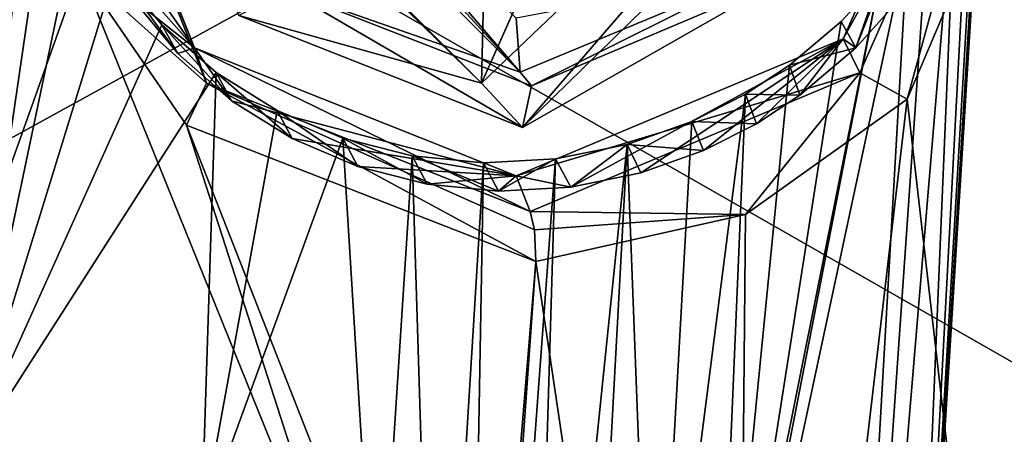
# Model space of a CAD drawing. Header units: millimetres. Extents: x -147 to 294, y -82 to 275.
# Tile 336 of 609: x 245.55 to 252.67, y 205.87 to 208.87. Entities that reach past the tile are written whole.
import ezdxf

# ---------------------------------------------------------------- set-up
doc = ezdxf.new("R2010")
doc.units = ezdxf.units.MM
doc.header["$LTSCALE"] = 67.506716
for name, color, linetype in [('1498', 7, 'CONTINUOUS'), ('1499', 7, 'CONTINUOUS'), ('1502', 7, 'CONTINUOUS'), ('1503', 7, 'CONTINUOUS'), ('1504', 7, 'CONTINUOUS'), ('1877', 7, 'CONTINUOUS'), ('1995', 7, 'CONTINUOUS'), ('2212', 7, 'CONTINUOUS'), ('2213', 7, 'CONTINUOUS'), ('2218', 7, 'CONTINUOUS'), ('2219', 7, 'CONTINUOUS'), ('2220', 7, 'CONTINUOUS'), ('2221', 7, 'CONTINUOUS'), ('755', 7, 'CONTINUOUS'), ('871', 7, 'CONTINUOUS')]:
    doc.layers.add(name, color=color, linetype=linetype)

msp = doc.modelspace()

# ---------------------------------------------------------------- linework, layer by layer
at = {"layer": '1498', "linetype": 'CONTINUOUS'}
for points in [[(248.8905, 208.4118, -16.286), (245.7846, 211.5258, -15.2188), (248.9331, 210.2412, -15.8557), (248.8905, 208.4118, -16.286)], [(252.1493, 211.5258, -15.889), (248.8905, 208.4118, -16.286), (250.2797, 211.5258, -15.6921), (252.1493, 211.5258, -15.889)], [(250.2797, 211.5258, -15.6921), (248.8905, 208.4118, -16.286), (249.8728, 210.6177, -15.8651), (250.2797, 211.5258, -15.6921)], [(249.8728, 210.6177, -15.8651), (248.8905, 208.4118, -16.286), (248.9331, 210.2412, -15.8557), (249.8728, 210.6177, -15.8651)]]:
    msp.add_3dface(points, dxfattribs=at)
at = {"layer": '1499', "linetype": 'CONTINUOUS'}
for points in [[(245.7846, 211.5258, -15.2188), (248.8905, 208.4118, -16.286), (246.3357, 210.9117, -12.6644), (245.7846, 211.5258, -15.2188)], [(248.8905, 208.4118, -16.286), (252.1493, 211.5258, -15.889), (249.1858, 208.0923, -13.8079), (248.8905, 208.4118, -16.286)], [(249.1858, 208.0923, -13.8079), (252.1493, 211.5258, -15.889), (252.1431, 210.9879, -13.6), (249.1858, 208.0923, -13.8079)], [(246.3357, 210.9117, -12.6644), (248.8905, 208.4118, -16.286), (247.137, 208.9011, -13.2797), (246.3357, 210.9117, -12.6644)], [(247.137, 208.9011, -13.2797), (248.8905, 208.4118, -16.286), (249.1858, 208.0923, -13.8079), (247.137, 208.9011, -13.2797)]]:
    msp.add_3dface(points, dxfattribs=at)
at = {"layer": '1502', "linetype": 'CONTINUOUS'}
for points in [[(249.1858, 208.0923, -13.8079), (252.1431, 210.9879, -13.6), (251.0419, 209.1514, -13.5043), (249.1858, 208.0923, -13.8079)], [(249.2513, 208.3934, -13.3739), (249.1858, 208.0923, -13.8079), (251.0419, 209.1514, -13.5043), (249.2513, 208.3934, -13.3739)], [(247.137, 208.9011, -13.2797), (249.1858, 208.0923, -13.8079), (247.4927, 209.0792, -12.9062), (247.137, 208.9011, -13.2797)], [(247.4927, 209.0792, -12.9062), (249.1858, 208.0923, -13.8079), (249.2513, 208.3934, -13.3739), (247.4927, 209.0792, -12.9062)]]:
    msp.add_3dface(points, dxfattribs=at)
at = {"layer": '1503', "linetype": 'CONTINUOUS'}
for points in [[(246.8264, 210.8325, -12.3674), (247.4927, 209.0792, -12.9062), (249.1704, 208.4925, -13.3351), (246.8264, 210.8325, -12.3674)], [(249.1704, 208.4925, -13.3351), (249.2513, 208.3934, -13.3739), (250.9014, 209.2138, -13.4632), (249.1704, 208.4925, -13.3351)], [(249.2513, 208.3934, -13.3739), (251.0419, 209.1514, -13.5043), (250.9014, 209.2138, -13.4632), (249.2513, 208.3934, -13.3739)], [(247.4927, 209.0792, -12.9062), (249.2513, 208.3934, -13.3739), (249.1704, 208.4925, -13.3351), (247.4927, 209.0792, -12.9062)]]:
    msp.add_3dface(points, dxfattribs=at)
at = {"layer": '1504', "linetype": 'CONTINUOUS'}
for points in [[(247.0183, 210.8485, -12.463), (249.1704, 208.4925, -13.3351), (247.1174, 210.8888, -12.6494), (247.0183, 210.8485, -12.463)], [(247.1174, 210.8888, -12.6494), (249.1704, 208.4925, -13.3351), (249.1411, 208.8828, -13.504), (247.1174, 210.8888, -12.6494)], [(246.8264, 210.8325, -12.3674), (249.1704, 208.4925, -13.3351), (247.0183, 210.8485, -12.463), (246.8264, 210.8325, -12.3674)], [(249.1704, 208.4925, -13.3351), (250.9014, 209.2138, -13.4632), (249.1411, 208.8828, -13.504), (249.1704, 208.4925, -13.3351)]]:
    msp.add_3dface(points, dxfattribs=at)
at = {"layer": '1877', "linetype": 'CONTINUOUS'}
for points in [[(253.7808, 211.3242, -15.1691), (254.9892, 211.35, -15.4074), (251.9603, 201.4692, -17.3495), (253.7808, 211.3242, -15.1691)], [(251.9603, 201.4692, -17.3495), (254.9892, 211.35, -15.4074), (254.9615, 203.6394, -17.3627), (251.9603, 201.4692, -17.3495)], [(252.5703, 211.2311, -14.9546), (253.7808, 211.3242, -15.1691), (251.9603, 201.4692, -17.3495), (252.5703, 211.2311, -14.9546)], [(252.5641, 211.1403, -14.9756), (252.5703, 211.2311, -14.9546), (251.9603, 201.4692, -17.3495), (252.5641, 211.1403, -14.9756)], [(243.5384, 211.175, -13.4477), (245.6649, 211.1958, -13.7613), (243.4132, 205.1258, -14.9502), (243.5384, 211.175, -13.4477)], [(243.4132, 205.1258, -14.9502), (245.6649, 211.1958, -13.7613), (245.1317, 205.6178, -15.0783), (243.4132, 205.1258, -14.9502)], [(245.6649, 211.1958, -13.7613), (245.6909, 210.6784, -13.8916), (245.1317, 205.6178, -15.0783), (245.6649, 211.1958, -13.7613)], [(252.5546, 211.0229, -15.0024), (252.5641, 211.1403, -14.9756), (251.9603, 201.4692, -17.3495), (252.5546, 211.0229, -15.0024)], [(252.535, 210.8714, -15.0357), (252.5546, 211.0229, -15.0024), (251.9603, 201.4692, -17.3495), (252.535, 210.8714, -15.0357)], [(252.4991, 210.6762, -15.0766), (252.535, 210.8714, -15.0357), (251.9603, 201.4692, -17.3495), (252.4991, 210.6762, -15.0766)], [(245.6909, 210.6784, -13.8916), (245.7977, 210.1707, -14.0329), (245.1317, 205.6178, -15.0783), (245.6909, 210.6784, -13.8916)], [(252.4362, 210.4243, -15.1264), (252.4991, 210.6762, -15.0766), (251.9603, 201.4692, -17.3495), (252.4362, 210.4243, -15.1264)], [(252.3239, 210.0987, -15.1851), (252.4362, 210.4243, -15.1264), (251.9603, 201.4692, -17.3495), (252.3239, 210.0987, -15.1851)], [(245.7977, 210.1707, -14.0329), (245.9845, 209.6854, -14.1819), (245.1317, 205.6178, -15.0783), (245.7977, 210.1707, -14.0329)], [(252.3239, 210.0987, -15.1851), (251.3209, 198.1115, -18.1516), (252.1235, 209.6816, -15.2501), (252.3239, 210.0987, -15.1851)], [(251.3209, 198.1115, -18.1516), (252.3239, 210.0987, -15.1851), (251.9603, 201.4692, -17.3495), (251.3209, 198.1115, -18.1516)], [(245.9845, 209.6854, -14.1819), (246.2475, 209.2354, -14.3351), (245.1317, 205.6178, -15.0783), (245.9845, 209.6854, -14.1819)], [(252.1235, 209.6816, -15.2501), (251.3209, 198.1115, -18.1516), (251.9703, 209.4334, -15.2826), (252.1235, 209.6816, -15.2501)], [(251.3209, 198.1115, -18.1516), (249.5639, 198.1829, -17.8104), (251.9703, 209.4334, -15.2826), (251.3209, 198.1115, -18.1516)], [(251.9703, 209.4334, -15.2826), (249.5639, 198.1829, -17.8104), (251.7646, 209.1583, -15.3122), (251.9703, 209.4334, -15.2826)], [(246.2475, 209.2354, -14.3351), (246.5807, 208.8328, -14.4887), (245.1317, 205.6178, -15.0783), (246.2475, 209.2354, -14.3351)], [(251.7646, 209.1583, -15.3122), (249.5639, 198.1829, -17.8104), (250.5737, 203.0306, -16.6714), (251.7646, 209.1583, -15.3122)], [(251.4879, 208.8587, -15.3351), (251.7646, 209.1583, -15.3122), (250.5737, 203.0306, -16.6714), (251.4879, 208.8587, -15.3351)], [(246.5807, 208.8328, -14.4887), (246.9736, 208.4898, -14.638), (245.1317, 205.6178, -15.0783), (246.5807, 208.8328, -14.4887)], [(251.115, 208.5432, -15.3448), (251.4879, 208.8587, -15.3351), (250.5737, 203.0306, -16.6714), (251.115, 208.5432, -15.3448)], [(250.7969, 208.3334, -15.3389), (251.115, 208.5432, -15.3448), (250.5737, 203.0306, -16.6714), (250.7969, 208.3334, -15.3389)], [(245.1317, 205.6178, -15.0783), (246.9736, 208.4898, -14.638), (246.8668, 205.2124, -15.4574), (245.1317, 205.6178, -15.0783)], [(246.9736, 208.4898, -14.638), (247.4139, 208.2149, -14.7793), (246.8668, 205.2124, -15.4574), (246.9736, 208.4898, -14.638)], [(250.4089, 208.1358, -15.3179), (250.7969, 208.3334, -15.3389), (250.1275, 203.1023, -16.5714), (250.4089, 208.1358, -15.3179)], [(250.1275, 203.1023, -16.5714), (250.7969, 208.3334, -15.3389), (250.5737, 203.0306, -16.6714), (250.1275, 203.1023, -16.5714)], [(247.4139, 208.2149, -14.7793), (247.8889, 208.0134, -14.9091), (246.8668, 205.2124, -15.4574), (247.4139, 208.2149, -14.7793)], [(249.9416, 207.9691, -15.2759), (250.4089, 208.1358, -15.3179), (250.1275, 203.1023, -16.5714), (249.9416, 207.9691, -15.2759)], [(246.8668, 205.2124, -15.4574), (247.8889, 208.0134, -14.9091), (248.1362, 203.9811, -15.9904), (246.8668, 205.2124, -15.4574)], [(247.8889, 208.0134, -14.9091), (248.3894, 207.8868, -15.0256), (248.1362, 203.9811, -15.9904), (247.8889, 208.0134, -14.9091)], [(249.4255, 207.8643, -15.2108), (249.9416, 207.9691, -15.2759), (249.218, 200.934, -16.9927), (249.4255, 207.8643, -15.2108)], [(249.218, 200.934, -16.9927), (249.9416, 207.9691, -15.2759), (249.6813, 203.1742, -16.4724), (249.218, 200.934, -16.9927)], [(249.6813, 203.1742, -16.4724), (249.9416, 207.9691, -15.2759), (250.1275, 203.1023, -16.5714), (249.6813, 203.1742, -16.4724)], [(248.3894, 207.8868, -15.0256), (248.5626, 202.2798, -16.5155), (248.1362, 203.9811, -15.9904), (248.3894, 207.8868, -15.0256)], [(248.3894, 207.8868, -15.0256), (248.9047, 207.8369, -15.1268), (248.5626, 202.2798, -16.5155), (248.3894, 207.8868, -15.0256)], [(248.9047, 207.8369, -15.1268), (248.7404, 198.6319, -17.541), (248.5626, 202.2798, -16.5155), (248.9047, 207.8369, -15.1268)], [(248.9047, 207.8369, -15.1268), (249.4255, 207.8643, -15.2108), (248.7404, 198.6319, -17.541), (248.9047, 207.8369, -15.1268)], [(248.7404, 198.6319, -17.541), (249.4255, 207.8643, -15.2108), (249.218, 200.934, -16.9927), (248.7404, 198.6319, -17.541)]]:
    msp.add_3dface(points, dxfattribs=at)
at = {"layer": '1995', "linetype": 'CONTINUOUS'}
for points in [[(253.0147, 210.7654, -12.7455), (251.9662, 208.2951, -13.1561), (252.9191, 199.9779, -15.5152), (253.0147, 210.7654, -12.7455)], [(245.7284, 210.6551, -11.5091), (241.0799, 210.6173, -10.859), (244.5331, 205.1454, -12.7095), (245.7284, 210.6551, -11.5091)], [(245.9902, 209.2283, -11.8995), (245.7284, 210.6551, -11.5091), (244.5331, 205.1454, -12.7095), (245.9902, 209.2283, -11.8995)], [(248.0011, 204.2514, -13.4879), (245.9902, 209.2283, -11.8995), (244.5331, 205.1454, -12.7095), (248.0011, 204.2514, -13.4879)], [(246.7597, 208.1084, -12.2993), (245.9902, 209.2283, -11.8995), (248.0011, 204.2514, -13.4879), (246.7597, 208.1084, -12.2993)], [(250.7977, 207.4616, -13.1503), (250.7056, 197.5463, -15.7704), (251.9662, 208.2951, -13.1561), (250.7977, 207.4616, -13.1503)], [(251.9662, 208.2951, -13.1561), (250.7056, 197.5463, -15.7704), (252.9191, 199.9779, -15.5152), (251.9662, 208.2951, -13.1561)], [(249.2829, 207.1224, -12.9675), (246.7597, 208.1084, -12.2993), (248.9103, 202.6233, -14.0706), (249.2829, 207.1224, -12.9675)], [(246.7597, 208.1084, -12.2993), (248.0011, 204.2514, -13.4879), (248.9103, 202.6233, -14.0706), (246.7597, 208.1084, -12.2993)], [(249.2829, 207.1224, -12.9675), (250.7056, 197.5463, -15.7704), (250.7977, 207.4616, -13.1503), (249.2829, 207.1224, -12.9675)], [(250.7056, 197.5463, -15.7704), (249.2829, 207.1224, -12.9675), (248.8288, 200.7644, -14.555), (250.7056, 197.5463, -15.7704)], [(248.8288, 200.7644, -14.555), (249.2829, 207.1224, -12.9675), (248.9103, 202.6233, -14.0706), (248.8288, 200.7644, -14.555)]]:
    msp.add_3dface(points, dxfattribs=at)
at = {"layer": '2212', "linetype": 'CONTINUOUS'}
for points in [[(251.9662, 208.2951, -13.1561), (252.6617, 210.8324, -12.9932), (251.6247, 208.4877, -13.3695), (251.9662, 208.2951, -13.1561)], [(251.9662, 208.2951, -13.1561), (253.0147, 210.7654, -12.7455), (252.6617, 210.8324, -12.9932), (251.9662, 208.2951, -13.1561)], [(249.2418, 207.4851, -13.1782), (250.7977, 207.4616, -13.1503), (251.6247, 208.4877, -13.3695), (249.2418, 207.4851, -13.1782)], [(250.7977, 207.4616, -13.1503), (251.9662, 208.2951, -13.1561), (251.6247, 208.4877, -13.3695), (250.7977, 207.4616, -13.1503)], [(249.2738, 207.3509, -13.0012), (250.7977, 207.4616, -13.1503), (249.2418, 207.4851, -13.1782), (249.2738, 207.3509, -13.0012)], [(249.2829, 207.1224, -12.9675), (250.7977, 207.4616, -13.1503), (249.2738, 207.3509, -13.0012), (249.2829, 207.1224, -12.9675)]]:
    msp.add_3dface(points, dxfattribs=at)
at = {"layer": '2213', "linetype": 'CONTINUOUS'}
for points in [[(245.9832, 210.7223, -11.8215), (245.9902, 209.2283, -11.8995), (246.9031, 208.4115, -12.5419), (245.9832, 210.7223, -11.8215)], [(245.9902, 209.2283, -11.8995), (246.7597, 208.1084, -12.2993), (246.9031, 208.4115, -12.5419), (245.9902, 209.2283, -11.8995)], [(246.7597, 208.1084, -12.2993), (249.2829, 207.1224, -12.9675), (246.9031, 208.4115, -12.5419), (246.7597, 208.1084, -12.2993)], [(249.2829, 207.1224, -12.9675), (249.2738, 207.3509, -13.0012), (246.9031, 208.4115, -12.5419), (249.2829, 207.1224, -12.9675)], [(249.2738, 207.3509, -13.0012), (249.2418, 207.4851, -13.1782), (246.9031, 208.4115, -12.5419), (249.2738, 207.3509, -13.0012)]]:
    msp.add_3dface(points, dxfattribs=at)
at = {"layer": '2218', "linetype": 'CONTINUOUS'}
for points in [[(252.6617, 210.8324, -12.9932), (252.536, 211.0609, -13.9427), (251.5039, 208.7315, -14.3224), (252.6617, 210.8324, -12.9932)], [(251.6247, 208.4877, -13.3695), (252.6617, 210.8324, -12.9932), (251.5039, 208.7315, -14.3224), (251.6247, 208.4877, -13.3695)], [(249.1399, 207.7421, -14.1457), (251.6247, 208.4877, -13.3695), (251.5039, 208.7315, -14.3224), (249.1399, 207.7421, -14.1457)], [(249.2418, 207.4851, -13.1782), (251.6247, 208.4877, -13.3695), (249.1399, 207.7421, -14.1457), (249.2418, 207.4851, -13.1782)]]:
    msp.add_3dface(points, dxfattribs=at)
at = {"layer": '2219', "linetype": 'CONTINUOUS'}
for points in [[(251.5039, 208.7315, -14.3224), (252.536, 211.0609, -13.9427), (251.5948, 208.6676, -14.3553), (251.5039, 208.7315, -14.3224)], [(251.5948, 208.6676, -14.3553), (252.536, 211.0609, -13.9427), (251.8863, 208.9916, -14.3291), (251.5948, 208.6676, -14.3553)], [(245.9052, 210.9605, -12.8152), (246.8156, 208.6669, -13.5248), (245.9239, 209.9507, -13.0652), (245.9052, 210.9605, -12.8152)], [(245.9239, 209.9507, -13.0652), (246.8156, 208.6669, -13.5248), (246.1085, 209.4699, -13.2127), (245.9239, 209.9507, -13.0652)], [(246.1085, 209.4699, -13.2127), (246.8156, 208.6669, -13.5248), (246.3685, 209.0238, -13.3644), (246.1085, 209.4699, -13.2127)], [(246.3685, 209.0238, -13.3644), (246.8156, 208.6669, -13.5248), (246.6969, 208.6254, -13.516), (246.3685, 209.0238, -13.3644)], [(249.1399, 207.7421, -14.1457), (251.5039, 208.7315, -14.3224), (249.5361, 207.6606, -14.2355), (249.1399, 207.7421, -14.1457)], [(249.5361, 207.6606, -14.2355), (251.5039, 208.7315, -14.3224), (250.0411, 207.7644, -14.2987), (249.5361, 207.6606, -14.2355)], [(250.0411, 207.7644, -14.2987), (251.5039, 208.7315, -14.3224), (250.4944, 207.9255, -14.3394), (250.0411, 207.7644, -14.2987)], [(250.4944, 207.9255, -14.3394), (251.5039, 208.7315, -14.3224), (250.8763, 208.1186, -14.3603), (250.4944, 207.9255, -14.3394)], [(250.8763, 208.1186, -14.3603), (251.5039, 208.7315, -14.3224), (251.1905, 208.3242, -14.3663), (250.8763, 208.1186, -14.3603)], [(251.1905, 208.3242, -14.3663), (251.5039, 208.7315, -14.3224), (251.5948, 208.6676, -14.3553), (251.1905, 208.3242, -14.3663)], [(246.6969, 208.6254, -13.516), (246.8156, 208.6669, -13.5248), (247.0849, 208.2851, -13.6638), (246.6969, 208.6254, -13.516)], [(246.8156, 208.6669, -13.5248), (249.1399, 207.7421, -14.1457), (247.0849, 208.2851, -13.6638), (246.8156, 208.6669, -13.5248)], [(247.0849, 208.2851, -13.6638), (249.1399, 207.7421, -14.1457), (247.5217, 208.0108, -13.8042), (247.0849, 208.2851, -13.6638)], [(247.5217, 208.0108, -13.8042), (249.1399, 207.7421, -14.1457), (247.9958, 207.8086, -13.9339), (247.5217, 208.0108, -13.8042)], [(247.9958, 207.8086, -13.9339), (249.1399, 207.7421, -14.1457), (248.4965, 207.6815, -14.0505), (247.9958, 207.8086, -13.9339)], [(248.4965, 207.6815, -14.0505), (249.1399, 207.7421, -14.1457), (249.0137, 207.6318, -14.1517), (248.4965, 207.6815, -14.0505)], [(249.0137, 207.6318, -14.1517), (249.1399, 207.7421, -14.1457), (249.5361, 207.6606, -14.2355), (249.0137, 207.6318, -14.1517)]]:
    msp.add_3dface(points, dxfattribs=at)
at = {"layer": '2220', "linetype": 'CONTINUOUS'}
for points in [[(245.9052, 210.9605, -12.8152), (245.9832, 210.7223, -11.8215), (246.8156, 208.6669, -13.5248), (245.9052, 210.9605, -12.8152)], [(245.9832, 210.7223, -11.8215), (246.9031, 208.4115, -12.5419), (246.8156, 208.6669, -13.5248), (245.9832, 210.7223, -11.8215)], [(246.9031, 208.4115, -12.5419), (249.2418, 207.4851, -13.1782), (246.8156, 208.6669, -13.5248), (246.9031, 208.4115, -12.5419)], [(249.2418, 207.4851, -13.1782), (249.1399, 207.7421, -14.1457), (246.8156, 208.6669, -13.5248), (249.2418, 207.4851, -13.1782)]]:
    msp.add_3dface(points, dxfattribs=at)
at = {"layer": '2221', "linetype": 'CONTINUOUS'}
for points in [[(246.5807, 208.8328, -14.4887), (246.2475, 209.2354, -14.3351), (246.6969, 208.6254, -13.516), (246.5807, 208.8328, -14.4887)], [(246.2475, 209.2354, -14.3351), (246.3685, 209.0238, -13.3644), (246.6969, 208.6254, -13.516), (246.2475, 209.2354, -14.3351)], [(251.7646, 209.1583, -15.3122), (251.4879, 208.8587, -15.3351), (251.5948, 208.6676, -14.3553), (251.7646, 209.1583, -15.3122)], [(251.7646, 209.1583, -15.3122), (251.5948, 208.6676, -14.3553), (251.8863, 208.9916, -14.3291), (251.7646, 209.1583, -15.3122)], [(246.9736, 208.4898, -14.638), (246.5807, 208.8328, -14.4887), (247.0849, 208.2851, -13.6638), (246.9736, 208.4898, -14.638)], [(246.5807, 208.8328, -14.4887), (246.6969, 208.6254, -13.516), (247.0849, 208.2851, -13.6638), (246.5807, 208.8328, -14.4887)], [(251.4879, 208.8587, -15.3351), (251.115, 208.5432, -15.3448), (251.5948, 208.6676, -14.3553), (251.4879, 208.8587, -15.3351)], [(251.115, 208.5432, -15.3448), (251.1905, 208.3242, -14.3663), (251.5948, 208.6676, -14.3553), (251.115, 208.5432, -15.3448)], [(251.115, 208.5432, -15.3448), (250.7969, 208.3334, -15.3389), (251.1905, 208.3242, -14.3663), (251.115, 208.5432, -15.3448)], [(247.4139, 208.2149, -14.7793), (246.9736, 208.4898, -14.638), (247.5217, 208.0108, -13.8042), (247.4139, 208.2149, -14.7793)], [(246.9736, 208.4898, -14.638), (247.0849, 208.2851, -13.6638), (247.5217, 208.0108, -13.8042), (246.9736, 208.4898, -14.638)], [(250.7969, 208.3334, -15.3389), (250.4089, 208.1358, -15.3179), (250.8763, 208.1186, -14.3603), (250.7969, 208.3334, -15.3389)], [(250.7969, 208.3334, -15.3389), (250.8763, 208.1186, -14.3603), (251.1905, 208.3242, -14.3663), (250.7969, 208.3334, -15.3389)], [(247.8889, 208.0134, -14.9091), (247.4139, 208.2149, -14.7793), (247.9958, 207.8086, -13.9339), (247.8889, 208.0134, -14.9091)], [(247.4139, 208.2149, -14.7793), (247.5217, 208.0108, -13.8042), (247.9958, 207.8086, -13.9339), (247.4139, 208.2149, -14.7793)], [(250.4089, 208.1358, -15.3179), (249.9416, 207.9691, -15.2759), (250.4944, 207.9255, -14.3394), (250.4089, 208.1358, -15.3179)], [(250.4089, 208.1358, -15.3179), (250.4944, 207.9255, -14.3394), (250.8763, 208.1186, -14.3603), (250.4089, 208.1358, -15.3179)], [(248.3894, 207.8868, -15.0256), (247.8889, 208.0134, -14.9091), (248.4965, 207.6815, -14.0505), (248.3894, 207.8868, -15.0256)], [(247.8889, 208.0134, -14.9091), (247.9958, 207.8086, -13.9339), (248.4965, 207.6815, -14.0505), (247.8889, 208.0134, -14.9091)], [(249.9416, 207.9691, -15.2759), (249.4255, 207.8643, -15.2108), (249.5361, 207.6606, -14.2355), (249.9416, 207.9691, -15.2759)], [(249.9416, 207.9691, -15.2759), (249.5361, 207.6606, -14.2355), (250.0411, 207.7644, -14.2987), (249.9416, 207.9691, -15.2759)], [(249.9416, 207.9691, -15.2759), (250.0411, 207.7644, -14.2987), (250.4944, 207.9255, -14.3394), (249.9416, 207.9691, -15.2759)], [(248.9047, 207.8369, -15.1268), (248.3894, 207.8868, -15.0256), (249.0137, 207.6318, -14.1517), (248.9047, 207.8369, -15.1268)], [(248.3894, 207.8868, -15.0256), (248.4965, 207.6815, -14.0505), (249.0137, 207.6318, -14.1517), (248.3894, 207.8868, -15.0256)], [(249.4255, 207.8643, -15.2108), (248.9047, 207.8369, -15.1268), (249.0137, 207.6318, -14.1517), (249.4255, 207.8643, -15.2108)], [(249.4255, 207.8643, -15.2108), (249.0137, 207.6318, -14.1517), (249.5361, 207.6606, -14.2355), (249.4255, 207.8643, -15.2108)]]:
    msp.add_3dface(points, dxfattribs=at)
at = {"layer": '755', "linetype": 'CONTINUOUS'}
for points in [[(232.7281, 200.9917, -45.3873), (262.8979, 217.597, -42.8457), (259.9495, 198.0206, -47.2371), (232.7281, 200.9917, -45.3873)], [(262.8979, 217.597, -42.8457), (232.7281, 200.9917, -45.3873), (232.873, 207.2223, -44.0111), (262.8979, 217.597, -42.8457)], [(233.0288, 213.5032, -42.5312), (262.8979, 217.597, -42.8457), (232.873, 207.2223, -44.0111), (233.0288, 213.5032, -42.5312)]]:
    msp.add_3dface(points, dxfattribs=at)
at = {"layer": '871', "linetype": 'CONTINUOUS'}
for points in [[(233.3241, 217.4829, -39.7272), (247.2457, 193.8602, -45.4515), (258.0476, 203.3559, -44.2348), (233.3241, 217.4829, -39.7272)], [(247.2457, 193.8602, -45.4515), (233.3241, 217.4829, -39.7272), (245.4367, 194.2692, -45.3046), (247.2457, 193.8602, -45.4515)], [(233.3241, 217.4829, -39.7272), (258.0476, 203.3559, -44.2348), (262.1082, 217.339, -41.3386), (233.3241, 217.4829, -39.7272)]]:
    msp.add_3dface(points, dxfattribs=at)

doc.saveas('drawing.dxf')
